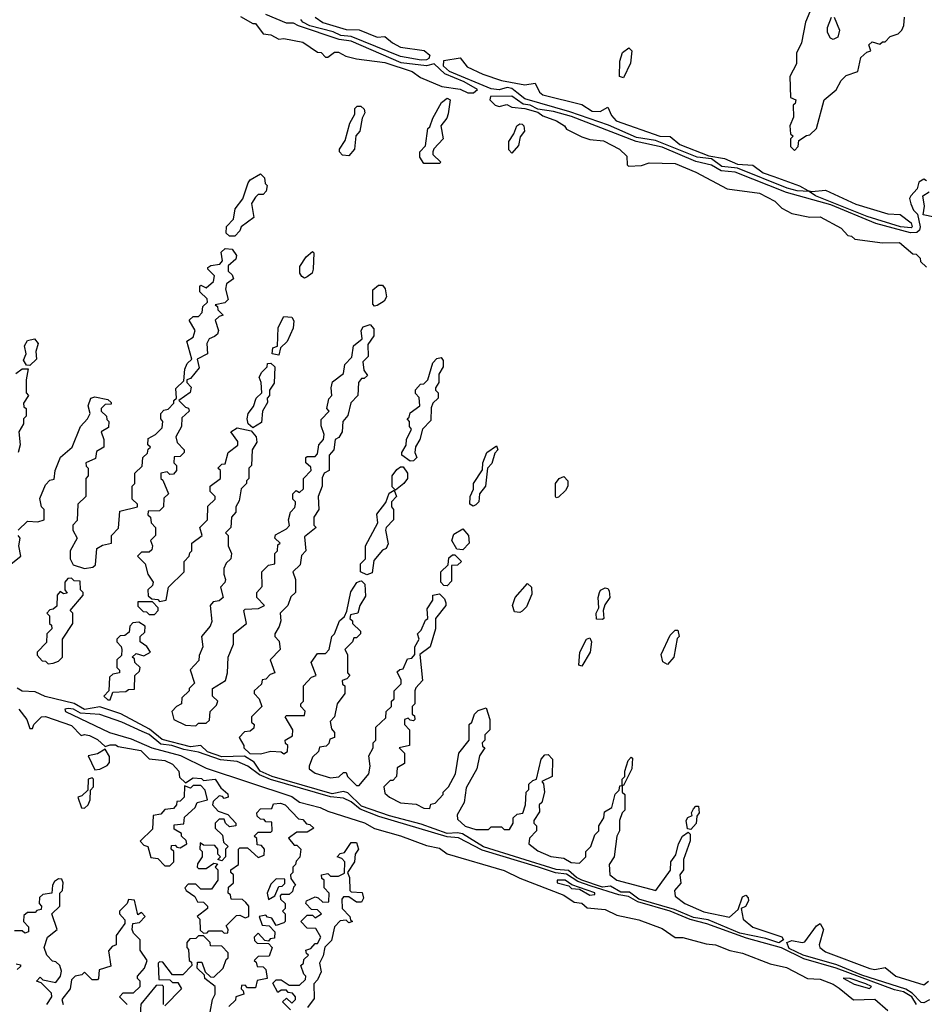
# Model space of a CAD drawing. Extents: x 2769579 to 2883812, y 684207 to 828660.
# Tile 399 of 505: x 2839355 to 2842846, y 783946 to 787745. Entities that reach past the tile are written whole.
import ezdxf

# ---------------------------------------------------------------- set-up
doc = ezdxf.new("R2010")
doc.units = 0

msp = doc.modelspace()

# ---------------------------------------------------------------- linework, layer by layer
at = {"layer": '0CON02XD'}
for points in [[(2840207, 787757), (2840255, 787730), (2840265, 787730), (2840295, 787690), (2840325, 787686.7), (2840355, 787670), (2840375, 787672.5), (2840447.7, 787657.7), (2840505, 787620), (2840518.3, 787618.3), (2840535, 787600), (2840545, 787600), (2840570.7, 787619.3), (2840585, 787620), (2840613.6, 787603.6), (2840655, 787593.3), (2840765, 787580), (2840870, 787545), (2840901.7, 787521.7), (2840985, 787486.7), (2841055, 787476.7), (2841085, 787462.5), (2841107, 787463), (2841122.5, 787475), (2841070, 787505), (2840995.4, 787535.4), (2840955, 787574), (2840925, 787566.9), (2840828, 787578), (2840635, 787662.2), (2840588.2, 787668.2), (2840430.8, 787720.8), (2840411.9, 787731.9), (2840385, 787731.4), (2840305, 787765.4)], [(2840905, 787588.5), (2840825, 787602.7), (2840635, 787680.5), (2840595, 787683.6), (2840565, 787697.5), (2840475, 787721.5), (2840447.5, 787735), (2840440, 787745)], [(2840496.2, 787755), (2840525, 787734), (2840615, 787707.5), (2840665.8, 787705.8), (2840735, 787678), (2840765, 787680), (2840793.8, 787655), (2840825, 787639.2), (2840915.8, 787625.8), (2840937.7, 787607.7), (2840933.8, 787595), (2840925, 787590), (2840905, 787588.5)], [(2842404.3, 787775), (2842388, 787735), (2842372.5, 787655), (2842352.5, 787615), (2842352.5, 787575), (2842327.5, 787525), (2842330, 787445), (2842350, 787435), (2842348.3, 787421.7), (2842340, 787415), (2842341.7, 787368.3), (2842327.5, 787335), (2842330, 787305), (2842340, 787295), (2842330, 787285), (2842330, 787255), (2842345, 787240), (2842360, 787255), (2842361.7, 787278.3), (2842391.7, 787298.3), (2842405, 787300), (2842430, 787325), (2842460, 787435), (2842506.4, 787473.6), (2842525, 787510), (2842545, 787530), (2842590, 787545), (2842601.2, 787598.8), (2842625, 787620), (2842640, 787625), (2842631.7, 787648.3), (2842645, 787660), (2842675, 787650), (2842685, 787660), (2842695, 787660), (2842715, 787680), (2842745, 787690), (2842760, 787705), (2842767, 787723), (2842770, 787755)], [(2842498.8, 787755), (2842519.2, 787705), (2842512.2, 787677.8), (2842495, 787668.6), (2842483.7, 787673.7), (2842473.3, 787695), (2842473.1, 787715), (2842487.5, 787755)], [(2841685, 787520), (2841670, 787525), (2841671.2, 787585), (2841681.2, 787618.8), (2841706.4, 787636.4), (2841717.5, 787625), (2841713, 787577), (2841685, 787520)], [(2842795, 786941.9), (2842755, 786946.2), (2842626.2, 786985), (2842426.2, 787065), (2842401.7, 787081.7), (2842355.6, 787084.4), (2842316.7, 787095), (2842125, 787171.9), (2842065, 787178.9), (2842025, 787207.5), (2841970, 787215), (2841808.7, 787278.7), (2841735, 787290.9), (2841627.3, 787337.3), (2841478.8, 787388.8), (2841305, 787439.6), (2841273.4, 787463.4), (2841255, 787478.8), (2841236.4, 787483.6), (2841205.6, 787474.4), (2841175, 787478.5), (2841014.2, 787545), (2840991.1, 787565), (2840992.5, 787587.5), (2841055, 787597.5), (2841082.7, 787562.7), (2841142.5, 787535), (2841215, 787510), (2841305, 787494), (2841345, 787500), (2841361.2, 787465), (2841374.4, 787454.4), (2841525, 787417.5), (2841565, 787392), (2841595, 787391.2), (2841625, 787407.5), (2841638.8, 787375), (2841657.5, 787355), (2841825, 787295.8), (2841865, 787294.2), (2841902.7, 787262.7), (2842015, 787220), (2842075, 787208.6), (2842125, 787188), (2842185, 787183.3), (2842224.2, 787154.2), (2842265, 787139.2), (2842365, 787103.8), (2842396.2, 787086.2), (2842411.7, 787081.7), (2842465, 787087.1), (2842582.6, 787032.6), (2842705, 786996), (2842752.9, 786992.9), (2842795, 786960.8), (2842800, 786945), (2842795, 786941.9)], [(2840975, 787190), (2840915, 787190), (2840900, 787215), (2840900, 787235), (2840921.7, 787258.3), (2840930, 787325), (2840938.3, 787331.7), (2840950, 787365), (2840983.3, 787425), (2841005, 787442.5), (2841016.7, 787435), (2841008.3, 787381.7), (2841003.3, 787365), (2840980, 787335), (2840990, 787285), (2840953.6, 787246.4), (2840950, 787235), (2840950, 787225), (2840980, 787195), (2840975, 787190)], [(2842855, 787122.5), (2842845, 787130), (2842825, 787117.5), (2842818.3, 787091.7), (2842794.2, 787065.8), (2842788.8, 787055), (2842794.2, 787034.2), (2842805, 787010), (2842820, 786995), (2842830.8, 786945), (2842827.8, 786932.2), (2842816.9, 786923.1), (2842792.9, 786922.9), (2842658.7, 786958.7), (2842485, 787030.4), (2842315, 787078.2), (2842115.9, 787155.9), (2842062, 787162), (2842025, 787183.1), (2841965, 787197.5), (2841835, 787252.9), (2841734.6, 787274.6), (2841485, 787370.9), (2841415, 787390.6), (2841355, 787400), (2841325, 787415.6), (2841298.3, 787418.3), (2841255, 787450), (2841171.7, 787448.3), (2841170, 787435), (2841190, 787415), (2841205, 787410), (2841235, 787417.5), (2841255, 787407.5), (2841305, 787402.5), (2841355, 787387.5), (2841374.1, 787374.1), (2841427.5, 787355), (2841457.5, 787335), (2841465, 787322.5), (2841525, 787292.5), (2841555, 787282.5), (2841607.7, 787277.7), (2841670, 787245), (2841698.3, 787218.3), (2841700, 787185), (2841705, 787180), (2841755, 787182.5), (2841785, 787192.5), (2841885, 787190), (2841965, 787156.7), (2842085, 787092.5), (2842210, 787075), (2842270, 787045), (2842297, 787017), (2842335, 786997.5), (2842405, 786983.3), (2842443.9, 786983.9), (2842525, 786940), (2842551.7, 786911.7), (2842565, 786910), (2842578.3, 786898.3), (2842685, 786883.3), (2842750, 786885), (2842801.7, 786841.7), (2842815, 786840), (2842830, 786825), (2842831.7, 786811.7), (2842855, 786790)], [(2840625, 787220), (2840601.7, 787221.7), (2840590, 787235), (2840590, 787245), (2840611.7, 787278.3), (2840630, 787345), (2840649.3, 787380.7), (2840648.3, 787401.7), (2840658.3, 787411.7), (2840671.7, 787411.7), (2840685, 787400), (2840687.5, 787385), (2840677.5, 787365), (2840667.5, 787315), (2840653, 787297), (2840647.5, 787245), (2840625, 787220)], [(2841255, 787230), (2841243, 787243), (2841242.5, 787275), (2841262.5, 787305), (2841273.3, 787335), (2841285, 787343.3), (2841295, 787341.2), (2841301.2, 787335), (2841303.3, 787315), (2841286.7, 787293.3), (2841280.7, 787259.3), (2841255, 787230)], [(2840185, 786910), (2840165, 786910), (2840151.7, 786921.7), (2840153, 786947), (2840180, 786975), (2840187.5, 787015), (2840217, 787053), (2840236.7, 787115), (2840245, 787126.7), (2840285, 787150), (2840300, 787135), (2840303, 787113), (2840310, 787105), (2840307, 787083), (2840295, 787070), (2840275, 787070), (2840265, 787060), (2840250, 787035), (2840258.3, 786981.7), (2840210, 786945), (2840205, 786930), (2840185, 786910)], [(2842885, 786983.3), (2842841.7, 786991.7), (2842847.5, 787025), (2842840, 787065), (2842865, 787080)], [(2839350, 785775), (2839385, 785810), (2839425, 785807.5), (2839450, 785815), (2839450, 785855), (2839440, 785865), (2839433, 785897), (2839455, 785950), (2839471.7, 785968.3), (2839488.3, 785971.7), (2839492.5, 786005), (2839513, 786057), (2839557.5, 786095), (2839590, 786175), (2839617.5, 786205), (2839627.5, 786225), (2839620, 786255), (2839630, 786285), (2839645, 786290), (2839695, 786280), (2839708.3, 786268.3), (2839708.3, 786261.7), (2839685, 786260), (2839670, 786245), (2839670, 786235), (2839690, 786215), (2839691.7, 786201.7), (2839700, 786195), (2839698.3, 786171.7), (2839670, 786155), (2839680, 786125), (2839680, 786095), (2839651.7, 786078.3), (2839648.3, 786051.7), (2839610, 786035), (2839611.7, 786021.7), (2839620, 786015), (2839620, 785985), (2839610, 785975), (2839610, 785905), (2839580, 785875), (2839577, 785813), (2839560, 785795), (2839560, 785775), (2839577.5, 785745), (2839550, 785695), (2839550, 785665), (2839561.7, 785641.7), (2839605, 785627.5), (2839637, 785633), (2839648.3, 785641.7), (2839652.5, 785705), (2839675, 785717.5), (2839710, 785725), (2839710, 785755), (2839737, 785783), (2839741.7, 785848.3), (2839810, 785865), (2839810, 785875), (2839790, 785895), (2839790, 785945), (2839800, 785955), (2839800, 785995), (2839828.3, 786021.7), (2839830, 786055), (2839848.3, 786071.7), (2839851.7, 786088.3), (2839860, 786095), (2839850, 786105), (2839851.7, 786128.3), (2839880, 786145), (2839905, 786170), (2839907.5, 786195), (2839900, 786205), (2839900, 786225), (2839911.7, 786238.3), (2839928.3, 786241.7), (2839950, 786265), (2839950, 786275), (2839960, 786285), (2839958.3, 786321.7), (2839988.3, 786351.7), (2839993, 786397), (2840001.7, 786418.3), (2840020, 786435), (2840000, 786505), (2840025, 786520), (2840032.5, 786545), (2840010, 786585), (2840025, 786600), (2840045, 786600), (2840060, 786615), (2840061.7, 786638.3), (2840080, 786655), (2840078.3, 786668.3), (2840050, 786695), (2840050, 786715), (2840055, 786720), (2840075, 786710), (2840103.3, 786735), (2840107, 786757), (2840081.7, 786781.7), (2840081.7, 786788.3), (2840093, 786797), (2840128.3, 786801.7), (2840137.5, 786815), (2840132.5, 786847.5), (2840148.3, 786861.7), (2840175, 786860), (2840192.5, 786835), (2840189.3, 786820.7), (2840160, 786795), (2840160, 786775), (2840175, 786760), (2840180, 786745), (2840153.9, 786726.1), (2840150, 786705), (2840160, 786665), (2840147, 786653), (2840110, 786645), (2840118.3, 786638.3), (2840120, 786625), (2840140, 786605), (2840125, 786600), (2840110, 786585), (2840122.5, 786545), (2840118.3, 786531.7), (2840107, 786523), (2840087, 786513), (2840077.5, 786495), (2840080, 786455), (2840040, 786435), (2840048.3, 786401.7), (2840015, 786360), (2840000, 786355), (2840000, 786345), (2840017, 786327), (2840013.6, 786306.4), (2839970, 786275), (2839995, 786250), (2840006.4, 786246.4), (2840010, 786235), (2839981.7, 786208.3), (2839980, 786175), (2839957.5, 786135), (2839963, 786113), (2839990, 786085), (2839990, 786075), (2839975, 786060), (2839951.7, 786058.3), (2839950, 786035), (2839960, 786025), (2839960, 786005), (2839948.3, 785991.7), (2839935, 785990), (2839925, 786000), (2839900, 785995), (2839900, 785975), (2839908.3, 785968.3), (2839930, 785915), (2839911.7, 785898.3), (2839910, 785865), (2839895, 785850), (2839851.7, 785848.3), (2839850, 785835), (2839860, 785825), (2839863, 785803), (2839880, 785785), (2839880, 785755), (2839860, 785735), (2839867.5, 785715), (2839865, 785700), (2839855, 785690), (2839825, 785690), (2839810, 785675), (2839840, 785645), (2839850, 785605), (2839870, 785575), (2839868.3, 785561.7), (2839850, 785545), (2839851.7, 785521.7), (2839865, 785510), (2839888.3, 785508.3), (2839895, 785500), (2839920, 785505), (2839930, 785555), (2839990, 785615), (2839990, 785655), (2840010, 785675), (2840011.7, 785688.3), (2840020, 785695), (2840020, 785725), (2840060, 785755), (2840050, 785785), (2840080, 785815), (2840081.7, 785868.3), (2840110, 785895), (2840110, 785905), (2840090, 785925), (2840090, 785945), (2840130, 785975), (2840130, 786005), (2840120, 786015), (2840135, 786030), (2840148.3, 786031.7), (2840160, 786075), (2840197, 786103), (2840197, 786117), (2840170, 786155), (2840195, 786170), (2840248.3, 786158.3), (2840267.5, 786135), (2840270, 786115), (2840252.5, 786085), (2840250, 786025), (2840240, 786015), (2840240, 785975), (2840230, 785965), (2840230, 785955), (2840210, 785935), (2840201.7, 785888.3), (2840190, 785865), (2840190, 785845), (2840172.5, 785825), (2840170, 785785), (2840150, 785765), (2840160, 785755), (2840160, 785715), (2840172.5, 785685), (2840170, 785665), (2840151.7, 785648.3), (2840143, 785627), (2840142.5, 785605), (2840150, 785585), (2840147, 785573), (2840130, 785555), (2840140, 785515), (2840125, 785502.5), (2840101.7, 785498.3), (2840090, 785485), (2840097, 785423), (2840090, 785405), (2840057.5, 785365), (2840062.5, 785325), (2840048.3, 785291.7), (2840047, 785273), (2840013, 785237), (2840030, 785185), (2840010, 785165), (2840010, 785155), (2839981.7, 785128.3), (2839980, 785105), (2839960, 785095), (2839942.5, 785075), (2839950, 785045), (2839995, 785022.5), (2840035, 785020), (2840045, 785030), (2840075, 785030), (2840088.3, 785041.7), (2840090, 785075), (2840115, 785100), (2840120, 785115), (2840100, 785135), (2840100, 785165), (2840150, 785195), (2840157.5, 785225), (2840160, 785285), (2840180, 785335), (2840180, 785375), (2840230, 785415), (2840220, 785465), (2840225, 785470), (2840277, 785473), (2840300, 785485), (2840270, 785515), (2840270, 785535), (2840291.7, 785558.3), (2840290, 785615), (2840315, 785640), (2840340, 785645), (2840340, 785685), (2840350, 785695), (2840351.7, 785718.3), (2840360, 785725), (2840340, 785745), (2840343, 785757), (2840385, 785780), (2840397, 785793), (2840392.5, 785815), (2840400, 785845), (2840417, 785863), (2840420, 785875), (2840420, 785885), (2840410, 785895), (2840410, 785915), (2840421.7, 785928.3), (2840435, 785920), (2840450, 785935), (2840450, 785975), (2840480, 786005), (2840478.3, 786018.3), (2840460, 786035), (2840460, 786055), (2840465, 786060), (2840495, 786060), (2840505, 786070), (2840510, 786105), (2840527.5, 786125), (2840530, 786145), (2840518.3, 786178.3), (2840518.3, 786201.7), (2840550, 786235), (2840540, 786245), (2840548.3, 786281.7), (2840560, 786295), (2840557.5, 786325), (2840563, 786347), (2840605, 786380), (2840610, 786415), (2840637, 786443), (2840643.3, 786486.7), (2840677, 786513), (2840672.5, 786545), (2840680.7, 786559.3), (2840708.3, 786568.3), (2840721.7, 786551.7), (2840722.5, 786525), (2840698.3, 786491.7), (2840700, 786445), (2840680, 786425), (2840683, 786393), (2840697.5, 786372.5), (2840685, 786360), (2840675, 786360), (2840662.5, 786345), (2840660, 786295), (2840633, 786267), (2840621.7, 786218.3), (2840602.5, 786195), (2840600, 786155), (2840586.7, 786133.3), (2840572.5, 786125), (2840567.5, 786085), (2840550, 786065), (2840550, 786005), (2840530, 785995), (2840523, 785977), (2840522.5, 785945), (2840507.5, 785905), (2840510, 785855), (2840490, 785825), (2840490, 785795), (2840500, 785785), (2840455, 785750), (2840460, 785695), (2840443, 785677), (2840438.3, 785641.7), (2840410, 785615), (2840420, 785585), (2840420, 785535), (2840401.7, 785518.3), (2840390, 785485), (2840360, 785455), (2840362.5, 785425), (2840357, 785403), (2840340, 785375), (2840340, 785365), (2840357, 785347), (2840360, 785315), (2840322.5, 785275), (2840340, 785225), (2840321.7, 785218.3), (2840305, 785200), (2840291.7, 785198.3), (2840288.3, 785181.7), (2840260, 785155), (2840260, 785145), (2840280, 785125), (2840290, 785095), (2840250, 785055), (2840250, 785035), (2840260, 785025), (2840258.3, 785011.7), (2840245, 785000), (2840223, 784997), (2840202.5, 784975), (2840220, 784945), (2840220, 784935), (2840243, 784913), (2840285, 784912.5), (2840325, 784922.5), (2840365, 784920), (2840375, 784912.5), (2840388.3, 784921.7), (2840390, 784945), (2840381.7, 784951.7), (2840380, 784965), (2840408.3, 784981.7), (2840410, 785005), (2840380, 785055), (2840385, 785060), (2840455, 785060), (2840457, 785077), (2840440, 785095), (2840440, 785105), (2840450, 785115), (2840450, 785175), (2840481.7, 785208.3), (2840500, 785215), (2840480, 785265), (2840505, 785300), (2840535, 785300), (2840550, 785315), (2840560, 785365), (2840570, 785375), (2840590, 785425), (2840608.3, 785441.7), (2840617.5, 785462.5), (2840633, 785537), (2840656.7, 785573.3), (2840668.3, 785578.3)], [(2840455, 786747.5), (2840443.8, 786753.8), (2840437, 786767), (2840437, 786793), (2840460.5, 786829.5), (2840485, 786850), (2840490, 786845), (2840488.3, 786781.7), (2840483.8, 786766.2), (2840465, 786752.5), (2840455, 786747.5)], [(2840725, 786640), (2840717.5, 786647.5), (2840717.5, 786702.5), (2840740, 786720), (2840755, 786720), (2840765.8, 786705.8), (2840771.2, 786675), (2840761.7, 786658.3), (2840735, 786642.5), (2840725, 786640)], [(2840355, 786450), (2840330, 786455), (2840331.7, 786478.3), (2840350, 786485), (2840353, 786557), (2840375, 786600), (2840405, 786597.5), (2840413, 786583), (2840411.2, 786555), (2840387, 786503), (2840361.7, 786478.3), (2840355, 786450)], [(2839395, 786410), (2839381.7, 786411.7), (2839370.7, 786430.7), (2839380, 786455), (2839373.6, 786486.4), (2839385, 786507.5), (2839413, 786513), (2839426.7, 786495), (2839417.5, 786465), (2839420, 786435), (2839395, 786410)], [(2840255, 786170), (2840237.5, 786185), (2840233.3, 786205), (2840237.5, 786225), (2840257, 786253), (2840267.5, 786285), (2840290, 786305), (2840287.5, 786345), (2840280, 786365), (2840290, 786385), (2840310, 786405), (2840311.7, 786418.3), (2840325, 786420), (2840340, 786405), (2840337, 786343), (2840320, 786315), (2840320, 786295), (2840310, 786285), (2840311.7, 786268.3), (2840292.5, 786235), (2840288.8, 786191.2), (2840255, 786170)], [(2840861.7, 786041.7), (2840830, 786065), (2840830, 786075), (2840847, 786103), (2840847.5, 786125), (2840867.5, 786165), (2840860, 786175), (2840860, 786195), (2840850, 786205), (2840858.3, 786211.7), (2840861.7, 786228.3), (2840900, 786255), (2840897, 786287), (2840883, 786303), (2840883, 786317), (2840901.7, 786338.3), (2840915, 786340), (2840930, 786355), (2840949.3, 786420.7), (2840965, 786437.5), (2840981.7, 786441.7), (2840989.3, 786429.3), (2840990, 786405), (2840973, 786377), (2840972.5, 786345), (2840960, 786325), (2840960, 786315), (2840970, 786305), (2840970, 786285), (2840950, 786265), (2840943, 786247), (2840941.7, 786198.3), (2840910, 786165), (2840900, 786125), (2840883, 786097), (2840880, 786075), (2840887.5, 786055), (2840875, 786042.5), (2840861.7, 786041.7)], [(2839340.7, 786379.3), (2839365, 786397.5), (2839387.5, 786397.5), (2839380, 786355), (2839380, 786305), (2839390, 786295), (2839370, 786265), (2839371.7, 786251.7), (2839380, 786245), (2839380, 786215), (2839370, 786205), (2839370, 786185), (2839352.5, 786155), (2839357.5, 786105), (2839350, 786075)], [(2841105, 785867.5), (2841092.5, 785875), (2841093.3, 785905), (2841106.4, 785933.6), (2841106.7, 785955), (2841141.7, 786008.3), (2841142.5, 786035), (2841157.5, 786075), (2841195, 786100), (2841200, 786085), (2841188.3, 786071.7), (2841177, 786033), (2841160, 786015), (2841152.5, 785945), (2841130, 785915), (2841126.7, 785885), (2841115, 785872.5), (2841105, 785867.5)], [(2840805, 785930), (2840792.5, 785942.5), (2840792.5, 785985), (2840810.7, 786009.3), (2840825, 786020), (2840835, 786020), (2840852.5, 785995), (2840852.5, 785975), (2840837.5, 785955), (2840805, 785930)], [(2841425, 785900), (2841422.5, 785905), (2841423.3, 785955), (2841437.5, 785975), (2841455, 785982.5), (2841470, 785965), (2841470, 785945), (2841461.7, 785928.3), (2841435, 785902.5), (2841425, 785900)], [(2840695, 785602.5), (2840670, 785615), (2840670, 785645), (2840690, 785665), (2840690, 785715), (2840737, 785803), (2840733, 785837), (2840768.3, 785881.7), (2840781.7, 785918.3), (2840800, 785930), (2840810, 785905), (2840790, 785885), (2840790, 785865), (2840797.5, 785855), (2840797.5, 785815), (2840770, 785785), (2840767.5, 785775), (2840777, 785723), (2840770, 785705), (2840755, 785697.5), (2840721.7, 785658.3), (2840715, 785610), (2840695, 785602.5)], [(2841065, 785700), (2841041.7, 785701.7), (2841022.5, 785735), (2841030.7, 785759.3), (2841065, 785780), (2841086.7, 785755), (2841090, 785725), (2841065, 785700)], [(2839310, 785635), (2839360, 785675), (2839352.5, 785715), (2839357.5, 785745), (2839350, 785755)], [(2841005, 785560), (2840991.7, 785561.7), (2840980, 785575), (2840980, 785615), (2841008.3, 785641.7), (2841011.7, 785668.3), (2841025, 785680), (2841035, 785680), (2841060, 785655), (2841045, 785640), (2841021.7, 785638.3), (2841021.7, 785578.3), (2841005, 785560)], [(2839465, 785260), (2839485, 785262.5), (2839505, 785270), (2839520, 785285), (2839520, 785355), (2839560, 785415), (2839560, 785455), (2839550, 785465), (2839600, 785525), (2839600, 785535), (2839590, 785545), (2839588.3, 785578.3), (2839565, 785580), (2839555, 785590), (2839541.7, 785588.3), (2839530, 785575), (2839530, 785545), (2839538.3, 785531.7), (2839525, 785530), (2839511.7, 785538.3), (2839500, 785525), (2839498.3, 785481.7), (2839485, 785470), (2839471.7, 785468.3), (2839460, 785455), (2839470, 785445), (2839470, 785415), (2839478.3, 785408.3), (2839480, 785395), (2839460, 785375), (2839458.3, 785341.7), (2839422.5, 785305), (2839423, 785293), (2839441.7, 785271.7), (2839455, 785270), (2839465, 785260)], [(2840668.3, 785578.3), (2840675, 785580), (2840687, 785567), (2840689.3, 785520.7), (2840667.5, 785485), (2840660, 785455), (2840631.7, 785448.3), (2840630, 785435), (2840640, 785425), (2840640, 785415), (2840670, 785385), (2840670, 785375), (2840655, 785360), (2840645, 785360), (2840640, 785345), (2840610, 785315), (2840620, 785295), (2840620, 785225), (2840630, 785215), (2840618.3, 785201.7), (2840600, 785195), (2840601.7, 785181.7), (2840610, 785175), (2840610, 785145), (2840580, 785105), (2840570, 785055), (2840553, 785037), (2840558.3, 785008.3), (2840570, 784995), (2840570, 784975), (2840551.7, 784968.3), (2840548.3, 784951.7), (2840538.3, 784941.7), (2840511.7, 784938.3), (2840508.3, 784921.7), (2840485, 784900), (2840472.5, 784865), (2840472.5, 784855), (2840495, 784837.5), (2840555, 784820), (2840587, 784823), (2840605, 784840), (2840615, 784840), (2840620, 784825), (2840655, 784790), (2840665, 784790), (2840702.5, 784835), (2840707.5, 784865), (2840702.5, 784905), (2840720, 784935), (2840720, 784955), (2840730, 784965), (2840730, 785015), (2840768.3, 785051.7), (2840770, 785075), (2840790, 785095), (2840790, 785115), (2840800, 785125), (2840800, 785155), (2840827, 785183), (2840827, 785197), (2840811.7, 785228.3), (2840821.7, 785238.3), (2840835, 785240), (2840851.7, 785278.3), (2840868.3, 785281.7), (2840880, 785295), (2840880, 785325), (2840897.5, 785355), (2840890, 785375), (2840905, 785390), (2840921.7, 785428.3), (2840930, 785435), (2840928.3, 785471.7), (2840950, 785505), (2840950, 785525), (2840975, 785530), (2840995, 785510), (2841000, 785495), (2841000, 785485), (2840960, 785435), (2840960, 785395), (2840940, 785325), (2840900, 785295), (2840910, 785195), (2840883.6, 785166.4), (2840880, 785155), (2840880, 785105), (2840870, 785095), (2840870, 785065), (2840878.3, 785058.3), (2840880, 785045), (2840875, 785040), (2840861.7, 785041.7), (2840855, 785050), (2840840, 785045), (2840840, 785025), (2840860, 785005), (2840860, 784945), (2840820, 784935), (2840840, 784915), (2840840, 784875), (2840811.7, 784858.3), (2840810, 784825), (2840795, 784810), (2840785, 784810), (2840760, 784785), (2840765, 784760), (2840782.5, 784745), (2840825, 784723.8), (2840885, 784717.5), (2840915, 784702.5), (2840938.3, 784701.7), (2840941.7, 784718.3), (2840958.3, 784721.7), (2840990, 784755), (2840990, 784765), (2841010, 784785), (2841037.5, 784835), (2841050, 784915), (2841090, 784965), (2841090, 785025), (2841100, 785035), (2841110, 785065), (2841125, 785080), (2841155, 785090), (2841170, 785045), (2841170, 785005), (2841150, 784985), (2841150, 784965), (2841140, 784955), (2841141.7, 784941.7), (2841150, 784935), (2841130, 784905), (2841120, 784855), (2841078.3, 784781.7), (2841070, 784725), (2841043, 784677), (2841045, 784660), (2841075, 784633.3), (2841115, 784620), (2841165, 784620), (2841175, 784630), (2841215, 784630), (2841225, 784620), (2841245, 784620), (2841260, 784645), (2841260, 784665), (2841275, 784680), (2841297, 784683), (2841307.5, 784715), (2841310, 784765), (2841320, 784775), (2841320, 784795), (2841335, 784810), (2841350, 784815), (2841368.3, 784891.7), (2841381.7, 784908.3), (2841395, 784910), (2841411.7, 784891.7), (2841410, 784825), (2841370, 784805), (2841377, 784797), (2841380, 784765), (2841370, 784725), (2841360, 784715), (2841361.7, 784688.3), (2841340, 784655), (2841340, 784645), (2841350, 784635), (2841350, 784615), (2841323, 784587), (2841320, 784565), (2841355, 784537.5), (2841405, 784516.7), (2841455, 784510), (2841483.6, 784493.6), (2841515, 784490), (2841540, 784515), (2841540, 784535), (2841560, 784555), (2841575, 784600), (2841590, 784615), (2841590, 784635), (2841610, 784665), (2841611.7, 784688.3), (2841640, 784705), (2841653, 784757), (2841668.3, 784771.7), (2841671.7, 784788.3), (2841680, 784790), (2841680, 784765), (2841690, 784755), (2841690, 784695), (2841680, 784685), (2841670, 784655), (2841670, 784615), (2841660, 784595), (2841650, 784515), (2841630, 784485), (2841632.5, 784445), (2841660, 784425), (2841810, 784385), (2841866.2, 784463.8), (2841867.5, 784495), (2841887, 784523), (2841897.5, 784565), (2841912.5, 784595), (2841935, 784610), (2841942.5, 784602.5), (2841943, 784577), (2841917.5, 784505), (2841917.5, 784465), (2841902.5, 784445), (2841907, 784413), (2841882.5, 784385), (2841885, 784362.5), (2841922.5, 784335), (2841995, 784303.3), (2842095, 784282), (2842128.3, 784311.7), (2842145, 784360), (2842157.5, 784367.5), (2842167, 784357), (2842167.5, 784345), (2842156.4, 784323.6), (2842140, 784315), (2842147.5, 784275), (2842185, 784243.3), (2842296, 784206), (2842302.5, 784195), (2842285, 784183.5)], [(2841285, 785457.5), (2841265, 785460), (2841257.5, 785485), (2841267.5, 785515), (2841315, 785570), (2841330, 785555), (2841331.7, 785528.3), (2841310.7, 785479.3), (2841295, 785462.5), (2841285, 785457.5)], [(2841605, 785430), (2841581.7, 785431.7), (2841580, 785455), (2841590, 785475), (2841587.5, 785515), (2841592.5, 785535), (2841596.7, 785543.3), (2841615, 785552.5), (2841625, 785550), (2841630.7, 785540.7), (2841633.3, 785515), (2841613, 785487), (2841607.5, 785465), (2841610, 785435), (2841605, 785430)], [(2839875, 785450), (2839890, 785465), (2839890, 785475), (2839868.3, 785498.3), (2839811.7, 785498.3), (2839811.7, 785481.7), (2839831.7, 785461.7), (2839845, 785460), (2839855, 785450), (2839875, 785450)], [(2839705, 785120), (2839715, 785150), (2839765, 785152.5), (2839775, 785160), (2839798.3, 785161.7), (2839800, 785215), (2839818.3, 785231.7), (2839820, 785245), (2839800, 785265), (2839798.3, 785278.3), (2839790, 785285), (2839805, 785300), (2839835, 785290), (2839860, 785305), (2839846.4, 785326.4), (2839820, 785345), (2839820, 785365), (2839838.3, 785381.7), (2839840, 785405), (2839815, 785420), (2839791.7, 785418.3), (2839780, 785405), (2839778.3, 785381.7), (2839761.7, 785368.3), (2839743, 785367), (2839730, 785355), (2839730, 785345), (2839747, 785327), (2839750, 785315), (2839748.3, 785291.7), (2839730, 785275), (2839730, 785245), (2839740, 785235), (2839740, 785225), (2839715, 785220), (2839701.7, 785208.3), (2839700, 785155), (2839680, 785135), (2839695, 785120), (2839705, 785120)], [(2841855, 785257.5), (2841836.7, 785266.7), (2841831.2, 785295), (2841865, 785370), (2841885, 785390), (2841895, 785390), (2841900, 785365), (2841893, 785357), (2841880, 785285), (2841855, 785257.5)], [(2841525, 785250), (2841512.5, 785255), (2841517.5, 785305), (2841542.5, 785355), (2841555, 785360), (2841562.5, 785345), (2841556.7, 785305), (2841525, 785250)], [(2842285, 784183.5), (2842235, 784200), (2842135, 784219.8), (2842011.8, 784271.8), (2841955, 784280.6), (2841882.3, 784312.3), (2841745, 784351.6), (2841708.5, 784378.5), (2841675, 784378.9), (2841635, 784401.4), (2841605, 784398.4), (2841524.8, 784424.8), (2841503.6, 784435), (2841472.7, 784462.7), (2841425, 784465.5), (2841145, 784553.3), (2841063.6, 784603.6), (2841045, 784608.1), (2841005, 784604.7), (2840905, 784641.5), (2840782.6, 784672.6), (2840675, 784710), (2840622, 784762), (2840605, 784766.7), (2840561.8, 784758.2), (2840330, 784825), (2840283.3, 784845), (2840260, 784880), (2840223.3, 784903.3), (2840135, 784900.8), (2840080.5, 784920.5), (2840055, 784944), (2840015, 784938.9), (2839905, 784968), (2839856.9, 785006.9), (2839746, 785066), (2839664.2, 785094.2), (2839605, 785083.3), (2839566, 785106), (2839453.6, 785133.6), (2839415, 785151.8), (2839365, 785154.5), (2839345, 785165.5)], [(2839352.5, 785085), (2839382.5, 785045), (2839395, 785010), (2839405, 785010), (2839410, 785025), (2839440, 785055), (2839455, 785056.2), (2839555, 785022), (2839593, 784983), (2839605, 784987.5), (2839625, 784982.5), (2839655, 784967.5), (2839685, 784940), (2839705, 784947.5), (2839725, 784946.7), (2839735, 784940), (2839822.5, 784925), (2839855, 784892.5), (2839915, 784886.2), (2839945, 784872.5), (2839970, 784845), (2839971.7, 784821.7), (2839995, 784800), (2840025, 784820), (2840057, 784817), (2840065, 784810), (2840110, 784815), (2840131.7, 784781.7), (2840158.3, 784758.3), (2840160, 784745), (2840145, 784740), (2840138.3, 784748.3), (2840125, 784750), (2840101.7, 784728.3), (2840100, 784715), (2840121.7, 784691.7), (2840158.3, 784678.3), (2840190, 784645), (2840190, 784635), (2840165, 784630), (2840150, 784645), (2840145, 784660), (2840125, 784660), (2840110, 784645), (2840110, 784625), (2840138.3, 784598.3), (2840141.7, 784571.7), (2840160, 784555), (2840150, 784545), (2840150, 784515), (2840135, 784500), (2840120, 784505), (2840130, 784515), (2840120, 784525), (2840120, 784545), (2840108.3, 784558.3), (2840065, 784560), (2840051.7, 784568.3), (2840050, 784545), (2840060, 784535), (2840060, 784515), (2840041.7, 784488.3), (2840040, 784475), (2840045, 784470), (2840075, 784470), (2840105, 784490), (2840118.3, 784488.3), (2840110, 784475), (2840120, 784465), (2840120, 784425), (2840095, 784390), (2840055, 784390), (2840035, 784410), (2840005, 784410), (2839992.5, 784395), (2839997.5, 784385), (2840031.7, 784361.7)], [(2842816.7, 783945), (2842797.7, 783975), (2842765.6, 783994.4), (2842731.1, 784001.1), (2842505.7, 784085.7), (2842381.5, 784121.5), (2842295, 784163.3), (2842160.5, 784200.5), (2842006.4, 784256.4), (2841942.7, 784272.7), (2841865.7, 784305.7), (2841741, 784341), (2841705, 784362.1), (2841667.8, 784367.8), (2841561.2, 784401.2), (2841509.7, 784419.7), (2841465, 784447.7), (2841422.9, 784452.9), (2841358, 784475), (2841140.6, 784540.6), (2841048.5, 784588.5), (2841005, 784592.5), (2840740.9, 784670.9), (2840669.4, 784699.4), (2840635, 784726.5), (2840605, 784741.1), (2840555, 784746.7), (2840323.1, 784813.1), (2840280.8, 784830.8), (2840236, 784865), (2840195, 784883.3), (2840129.7, 784889.7), (2840045, 784918.6), (2839988.7, 784928.7), (2839942.5, 784945), (2839899.5, 784949.5), (2839855, 784987.5), (2839828.6, 784998.6), (2839750, 785035), (2839665, 785064), (2839589.5, 785069.5), (2839562.5, 785085), (2839542.5, 785087.5), (2839530, 785085), (2839532.5, 785075), (2839702.5, 784995), (2839785, 784970.8), (2839865, 784936), (2839975.8, 784905.8), (2840075, 784857.5), (2840405, 784747.5), (2840435, 784726), (2840515, 784705.8), (2840545, 784690.8), (2840686.6, 784646.6), (2840724.3, 784624.3), (2840825, 784596), (2840925, 784558.6), (2840975, 784548.6), (2841005, 784526), (2841225, 784462.5), (2841285, 784432), (2841455, 784367.5), (2841495, 784340), (2841525, 784336), (2841545, 784318), (2841615, 784312), (2841659.5, 784289.5), (2841745, 784271.2), (2841835, 784238.8), (2841885, 784203.3), (2841915, 784203.3), (2842005, 784178.8), (2842040, 784175), (2842096.4, 784153.6), (2842145, 784143.8), (2842252, 784102), (2842315, 784088), (2842396.1, 784046.1), (2842445, 784043.3), (2842495, 784024), (2842518.3, 784008.3), (2842573, 783963), (2842655, 783966), (2842705, 783922.5)], [(2839645, 784850), (2839665, 784852.5), (2839693, 784867), (2839701.7, 784878.3), (2839701.7, 784901.7), (2839685, 784930), (2839655, 784912.5), (2839620, 784905), (2839645, 784850)], [(2841685, 784790), (2841680, 784790), (2841680, 784815), (2841690, 784825), (2841690, 784845), (2841703, 784887), (2841715, 784900), (2841720, 784895), (2841717.5, 784855), (2841685, 784790)], [(2839605, 784702.5), (2839620, 784715), (2839627.5, 784735), (2839628.3, 784771.7), (2839640, 784785), (2839640, 784815), (2839635, 784820), (2839620, 784815), (2839618.3, 784771.7), (2839595, 784750), (2839580, 784745), (2839593.3, 784703.3), (2839605, 784702.5)], [(2839935, 784480), (2839950, 784495), (2839950, 784535), (2839940, 784545), (2839941.7, 784558.3), (2839955, 784560), (2839961.7, 784551.7), (2839975, 784550), (2840000, 784565), (2839998.3, 784578.3), (2839980, 784595), (2839980, 784605), (2839951.7, 784621.7), (2839951.7, 784638.3), (2839988.3, 784641.7), (2839991.7, 784668.3), (2840032.5, 784705), (2840040, 784725), (2840080, 784735), (2840071.7, 784771.7), (2840055, 784790), (2840025, 784790), (2840015, 784780), (2839991.7, 784788.3), (2839990, 784745), (2839975, 784730), (2839961.7, 784728.3), (2839960, 784715), (2839948.3, 784701.7), (2839915, 784697.5), (2839900, 784680), (2839870, 784675), (2839868.3, 784621.7), (2839820, 784575), (2839835, 784560), (2839850, 784555), (2839861.7, 784511.7), (2839888.3, 784508.3), (2839915, 784480), (2839935, 784480)], [(2840031.7, 784361.7), (2840041.7, 784341.7), (2840065, 784340), (2840080, 784325), (2840080, 784315), (2840040, 784285), (2840050, 784275), (2840051.7, 784231.7), (2840065, 784220), (2840078.3, 784221.7), (2840085, 784230), (2840135, 784230), (2840145, 784220), (2840158.3, 784221.7), (2840160, 784235), (2840151.7, 784248.3), (2840191.7, 784288.3), (2840205, 784290), (2840225, 784280), (2840240, 784285), (2840240, 784325), (2840228.3, 784338.3), (2840215, 784350), (2840171.7, 784351.7), (2840168.3, 784368.3), (2840160, 784375), (2840161.7, 784398.3), (2840180, 784415), (2840180, 784445), (2840170, 784455), (2840170, 784465), (2840200, 784485), (2840200, 784545), (2840205, 784550), (2840235, 784550), (2840275, 784512.5), (2840298.3, 784521.7), (2840300, 784545), (2840288.3, 784558.3), (2840271.7, 784561.7), (2840270, 784585), (2840260, 784595), (2840275, 784610), (2840325, 784610), (2840330, 784615), (2840328.3, 784648.3), (2840305, 784650), (2840298.3, 784658.3), (2840285, 784660), (2840271.7, 784671.7), (2840270, 784685), (2840285, 784700), (2840328.3, 784701.7), (2840335, 784720), (2840361.7, 784721.7), (2840380, 784715), (2840431.7, 784661.7), (2840448.3, 784658.3), (2840461.7, 784641.7), (2840475, 784640), (2840490, 784625), (2840465, 784610), (2840425, 784610), (2840393, 784587), (2840415, 784560), (2840425, 784560), (2840440, 784545), (2840437, 784513), (2840421.7, 784498.3), (2840420, 784485), (2840410, 784475), (2840410, 784455), (2840400, 784445), (2840401.7, 784431.7), (2840420, 784405), (2840411.7, 784398.3), (2840408.3, 784381.7), (2840395, 784370), (2840365, 784370), (2840360, 784365), (2840361.7, 784351.7), (2840380, 784335), (2840380, 784315), (2840370, 784305), (2840380, 784295), (2840380, 784265), (2840375, 784260), (2840345, 784250), (2840328.3, 784278.3), (2840311.7, 784281.7), (2840305, 784290), (2840280, 784285), (2840291.7, 784251.7), (2840318.3, 784248.3), (2840340, 784225), (2840338.3, 784201.7), (2840321.7, 784198.3), (2840315, 784190), (2840301.7, 784191.7), (2840275, 784220), (2840260, 784205), (2840261.7, 784191.7), (2840271.7, 784181.7), (2840315, 784180), (2840330, 784165), (2840318.3, 784131.7), (2840275, 784130), (2840260, 784115), (2840268.3, 784108.3), (2840271.7, 784091.7), (2840295, 784090), (2840305, 784080), (2840310, 784045), (2840271.7, 784038.3), (2840265, 784010), (2840235, 784010), (2840225, 784020), (2840211.7, 784018.3), (2840210, 784005), (2840218.3, 783998.3), (2840220, 783985), (2840190, 783975), (2840188.3, 783961.7), (2840163, 783937)], [(2841945, 784620), (2841933, 784623), (2841927.5, 784655), (2841933.6, 784666.4), (2841950, 784675), (2841947.5, 784685), (2841955, 784700), (2841965, 784710), (2841975, 784710), (2841977.5, 784685), (2841968.3, 784671.7), (2841966.2, 784643.8), (2841945, 784620)], [(2840400, 783925), (2840370, 783955), (2840385, 783970), (2840405, 783950), (2840420, 783965), (2840420, 783975), (2840408.3, 783988.3), (2840391.7, 783991.7), (2840385, 784000), (2840365, 784000), (2840351.7, 783991.7), (2840332.5, 784027.5), (2840345, 784040), (2840365, 784040), (2840395, 784020), (2840435, 784020), (2840458.3, 784041.7), (2840460, 784055), (2840451.7, 784061.7), (2840440, 784095), (2840450, 784105), (2840451.7, 784118.3), (2840470, 784135), (2840461.7, 784141.7), (2840460, 784155), (2840478.3, 784161.7), (2840495, 784180), (2840505, 784180), (2840517.5, 784205), (2840498.3, 784238.3), (2840465, 784240), (2840440, 784265), (2840465, 784290), (2840485, 784290), (2840495, 784280), (2840520, 784295), (2840505, 784310), (2840481.7, 784311.7), (2840460, 784335), (2840462.5, 784345), (2840495, 784360), (2840507, 784357), (2840525, 784340), (2840548.3, 784341.7), (2840550, 784375), (2840530, 784395), (2840530, 784425), (2840521.7, 784431.7), (2840520, 784445), (2840545, 784450), (2840555, 784440), (2840585, 784440), (2840608.3, 784451.7), (2840610, 784495), (2840598.3, 784508.3), (2840580, 784515), (2840591.7, 784528.3), (2840608.3, 784531.7), (2840635, 784570), (2840655, 784570), (2840662.5, 784545), (2840650, 784525), (2840647.5, 784495), (2840620, 784455), (2840627.5, 784435), (2840630, 784385), (2840635, 784380), (2840677, 784377), (2840682.5, 784355), (2840675, 784340), (2840655, 784340), (2840625, 784360), (2840605, 784360), (2840598.3, 784351.7), (2840600, 784315), (2840630, 784285), (2840631.7, 784271.7), (2840640, 784265), (2840625, 784260), (2840615, 784270), (2840591.7, 784268.3), (2840570, 784245), (2840558.3, 784191.7), (2840533, 784167), (2840527, 784133), (2840512.5, 784105), (2840519.3, 784070.7), (2840505, 784040), (2840490, 784025), (2840491.7, 783968.3), (2840466.4, 783933.6)], [(2839460, 783945), (2839480, 783975), (2839478.3, 783988.3), (2839438.3, 784028.3), (2839420, 784035), (2839435, 784050), (2839445, 784040), (2839495, 784030), (2839512.5, 784055), (2839516.4, 784073.6), (2839510, 784095), (2839495, 784110), (2839481.7, 784111.7), (2839460, 784135), (2839450, 784165), (2839462.5, 784205), (2839500, 784235), (2839480, 784295), (2839510, 784325), (2839510, 784375), (2839520, 784385), (2839522.5, 784415), (2839518.3, 784428.3), (2839505, 784430), (2839490, 784420), (2839482.5, 784405), (2839480, 784375), (2839445, 784370), (2839431.7, 784358.3), (2839430, 784335), (2839440, 784325), (2839438.3, 784311.7), (2839421.7, 784308.3), (2839415, 784300), (2839385, 784300), (2839371.7, 784288.3), (2839370, 784265), (2839390, 784245), (2839390, 784225), (2839375, 784220), (2839365, 784230), (2839335, 784230)], [(2840315, 784350), (2840340, 784365), (2840355, 784400), (2840368.3, 784401.7), (2840378.3, 784411.7), (2840378.3, 784428.3), (2840345, 784430), (2840325, 784410), (2840310, 784375), (2840315, 784350)], [(2841555, 784367.5), (2841575, 784370), (2841575, 784376.2), (2841486.4, 784406.4), (2841460, 784425), (2841430, 784425), (2841430, 784415), (2841475, 784402.5), (2841485, 784393.3), (2841515, 784390), (2841555, 784367.5)], [(2839770, 783945), (2839740, 783975), (2839755, 783990), (2839795, 783990), (2839820, 784015), (2839820, 784035), (2839810, 784045), (2839810, 784055), (2839837.5, 784085), (2839847.5, 784115), (2839820, 784155), (2839820, 784195), (2839795, 784220), (2839790, 784235), (2839791.7, 784258.3), (2839818.3, 784261.7), (2839840, 784285), (2839825, 784300), (2839811.7, 784291.7), (2839798.3, 784348.3), (2839775, 784350), (2839770, 784335), (2839740, 784305), (2839740, 784295), (2839761.7, 784271.7), (2839761.7, 784258.3), (2839728.3, 784211.7), (2839727.5, 784175), (2839711.7, 784168.3), (2839698.3, 784151.7), (2839707, 784093), (2839661.7, 784078.3), (2839660, 784045), (2839655, 784040), (2839635, 784040), (2839605, 784070), (2839595, 784060), (2839570, 784055), (2839555, 784040), (2839550, 784005), (2839517.5, 783965), (2839522.5, 783945)], [(2842845, 783951.8), (2842833.5, 783953.5), (2842798.8, 783988.8), (2842775, 784004), (2842605, 784058), (2842508.2, 784098.2), (2842379.2, 784135), (2842325, 784161.8), (2842316, 784184), (2842335, 784192.5), (2842375, 784184), (2842385, 784187.5), (2842430.7, 784249.3), (2842445, 784257.5), (2842456.7, 784235), (2842440, 784175), (2842443.3, 784165), (2842465, 784148), (2842636, 784084), (2842655, 784080), (2842695, 784087.5), (2842736.7, 784055), (2842845, 784021.4), (2842862.5, 784035)], [(2840090, 783915), (2840100, 783965), (2840110, 783985), (2840110, 784015), (2840070, 784045), (2840068.3, 784058.3), (2840040, 784085), (2840041.7, 784108.3), (2840058.3, 784108.3), (2840071.7, 784071.7), (2840091.7, 784051.7), (2840105, 784050), (2840140, 784085), (2840151.7, 784118.3), (2840160, 784125), (2840160, 784145), (2840135, 784170), (2840091.7, 784171.7), (2840090, 784185), (2840065, 784210), (2840045, 784210), (2840035, 784200), (2840011.7, 784198.3), (2840000, 784185), (2840000, 784165), (2840007, 784157), (2840010, 784115), (2840018.3, 784108.3), (2840020, 784095), (2839985, 784060), (2839945, 784060), (2839908.3, 784108.3), (2839895, 784110), (2839890, 784105), (2839891.7, 784041.7), (2839935, 784040), (2839945, 784030), (2839965, 784030), (2839980, 784005), (2839915, 783940)], [(2839341.7, 784101.7), (2839358.3, 784098.3), (2839358.3, 784091.7), (2839345, 784080)], [(2839910, 783945), (2839910, 784015), (2839905, 784020), (2839881.7, 784018.3), (2839823, 783947), (2839820, 783905)], [(2842635, 784007.5), (2842642.5, 784015), (2842620, 784025), (2842560, 784045), (2842533, 784047), (2842575, 784023.8), (2842635, 784007.5)], [(2842866.4, 783963.6), (2842845, 783951.8)]]:
    msp.add_lwpolyline(points, dxfattribs=at)

doc.saveas('drawing.dxf')
